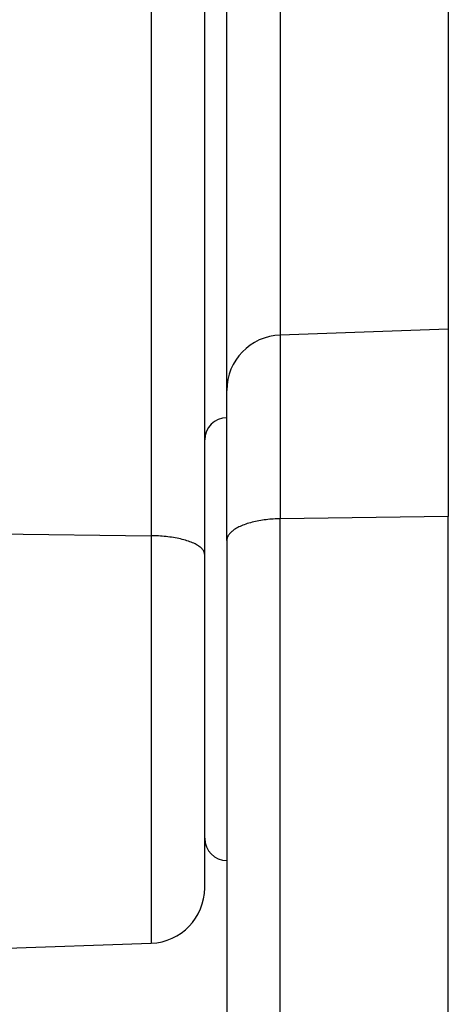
# Model space of a CAD drawing. Header units: inches. Extents: x 0 to 77643, y -44170 to 0.
# Tile 395 of 546: x 76163.36 to 76165.3, y -39520.92 to -39516.47. Entities that reach past the tile are written whole.
import ezdxf

# ---------------------------------------------------------------- set-up
doc = ezdxf.new("R2010")
doc.units = ezdxf.units.IN
doc.header["$MEASUREMENT"] = 0
doc.layers.get('0').update_dxf_attribs({"lineweight": 0})
doc.layers.add('FAKRO LOFT LADDERS', color=7, linetype='Continuous')

# ---------------------------------------------------------------- blocks, each defined once
blk = doc.blocks.new('A$C6AF374F8')
at = {"layer": 'FAKRO LOFT LADDERS', "color": 7, "linetype": 'Continuous'}
for p, q in [((567.587, 2642.262), (567.587, 2545.8)), ((570, 2544.95), (570, 2639.803)), ((571, 2552.365), (571, 2621.477)), ((573.413, 2619.827), (573.413, 2554.863)), ((581, 2619.652), (581, 2555.128)), ((581, 2555.128), (573.413, 2554.863)), ((581, 2555.128), (581, 2546.671)), ((573.413, 2554.863), (573.413, 2546.566)), ((571, 2545.577), (571, 2552.365)), ((581, 2546.671), (573.413, 2546.566)), ((581, 2397.74), (581, 2546.671)), ((573.413, 2397.898), (573.413, 2546.566)), ((560, 2545.89), (567.587, 2545.8)), ((567.587, 2545.8), (567.587, 2527.393)), ((571, 2545.577), (571, 2399.39)), ((570, 2529.891), (570, 2544.95)), ((560, 2527.128), (567.587, 2527.393))]:
    blk.add_line(p, q, dxfattribs=at)
for centre, radius, start, end in [((573.5, 2552.365), 2.5, 92, 180), ((571, 2550.128), 1, 90, 180), ((571, 2532.128), 1, 180, 270), ((567.5, 2529.891), 2.5, 272, 0)]:
    blk.add_arc(centre, radius, start, end, dxfattribs=at)
for points, weights in [([(573.413, 2546.566), (571, 2546.533), (571, 2545.577)], [1, 0.719339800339, 1]), ([(570, 2544.95), (570, 2545.772), (567.587, 2545.8)], [1, 0.719339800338, 1])]:
    blk.add_rational_spline(points, weights, degree=2, dxfattribs=at)

msp = doc.modelspace()

# ---------------------------------------------------------------- block references
at = {"xscale": 0.1, "yscale": 0.1, "zscale": 0.1}
msp.add_blockref('A$C6AF374F8', (76107.1973, -39773.38402), dxfattribs=at)

doc.saveas('drawing.dxf')
